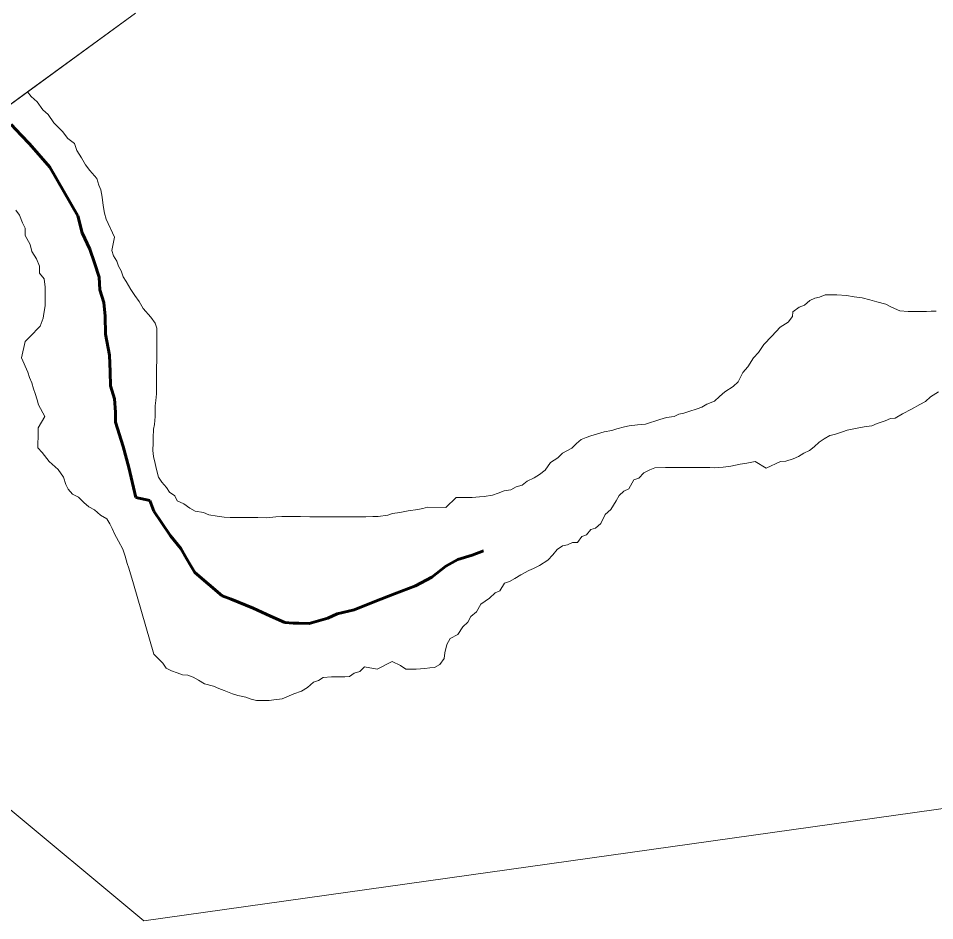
# Model space of a CAD drawing. Extents: x 553962 to 842807, y 8883888 to 9032388.
# Drawn here: x 804603.7 to 804986.4, y 9014532 to 9014908.8 of the extents above; entities that cross this region are included whole.
import ezdxf

# ---------------------------------------------------------------- set-up
doc = ezdxf.new("R2010")
doc.units = 0
doc.header["$LTSCALE"] = 200
doc.linetypes.add('LONG_DASH_SHORT_DASH', pattern=[9.9, 6, -1.2, 1.5, -1.2])
doc.layers.add('1', color=7, linetype='Continuous', lineweight=13)

msp = doc.modelspace()

# ---------------------------------------------------------------- linework, layer by layer
at = {"layer": '1'}
msp.add_line((804533.1, 9014823.8), (804652.6, 9014911), dxfattribs=at)
msp.add_line((804533.1, 9014823.8), (804652.6, 9014911), dxfattribs=at)
for points in [[(805531, 9014654.6), (804656.1, 9014532), (803479.2, 9015509.3), (802603.2, 9015624.2), (801222.1, 9016866), (800600.9, 9016813.5), (800076, 9017128.6), (799586.1, 9016682.2), (799446.1, 9016839.8), (799239.9, 9016805.7), (799493.9, 9017205.2), (799626.2, 9018219.6), (800434.5, 9018637.8), (800970.4, 9019689.3), (802445.9, 9020169.8), (804093.6, 9022119.5), (804177.1, 9022982.9)], [(804648.7, 9014798.9), (804647.5, 9014800.9), (804646.7, 9014803.4), (804645.5, 9014805.4), (804644.8, 9014807.4), (804643.5, 9014809.7), (804642.8, 9014811.9), (804643.8, 9014817.4), (804640.4, 9014825), (804639.7, 9014827.5), (804639.2, 9014830.7), (804638.7, 9014834.2), (804638.2, 9014837.2), (804637.3, 9014839.2), (804636.5, 9014842), (804633.6, 9014845.3), (804631.8, 9014847.6), (804630.1, 9014850.6), (804628.1, 9014853.6), (804627.1, 9014856.6), (804624.4, 9014858.6), (804622.2, 9014861.6), (804618.5, 9014865.2), (804616.2, 9014868.7), (804614, 9014870.7), (804611.5, 9014874), (804609, 9014876.2), (804607.5, 9014878.1), (804652.6, 9014911)], [(804577.2, 9014856), (804607.5, 9014878.1)], [(804577.2, 9014856), (804607.5, 9014878.1)], [(804607.5, 9014878.1), (804609, 9014876.2), (804611.5, 9014874), (804614, 9014870.7), (804616.2, 9014868.7), (804618.5, 9014865.2), (804622.2, 9014861.6), (804624.4, 9014858.6), (804627.1, 9014856.6), (804628.1, 9014853.6), (804630.1, 9014850.6), (804631.8, 9014847.6), (804633.6, 9014845.3), (804636.5, 9014842), (804637.3, 9014839.2), (804638.2, 9014837.2), (804638.7, 9014834.2), (804639.2, 9014830.7), (804639.7, 9014827.5), (804640.4, 9014825), (804643.8, 9014817.4), (804642.8, 9014811.9), (804643.5, 9014809.7), (804644.8, 9014807.4), (804645.5, 9014805.4), (804646.7, 9014803.4), (804647.5, 9014800.9), (804648.7, 9014798.9)], [(804607.5, 9014878.1), (804609, 9014876.2), (804611.5, 9014874), (804614, 9014870.7), (804616.2, 9014868.7), (804618.5, 9014865.2), (804622.2, 9014861.6), (804624.4, 9014858.6), (804627.1, 9014856.6), (804628.1, 9014853.6), (804630.1, 9014850.6), (804631.8, 9014847.6), (804633.6, 9014845.3), (804636.5, 9014842), (804637.3, 9014839.2), (804638.2, 9014837.2), (804638.7, 9014834.2), (804639.2, 9014830.7), (804639.7, 9014827.5), (804640.4, 9014825), (804643.8, 9014817.4), (804642.8, 9014811.9), (804643.5, 9014809.7), (804644.8, 9014807.4), (804645.5, 9014805.4), (804646.7, 9014803.4), (804647.5, 9014800.9), (804648.7, 9014798.9)], [(804608.5, 9014775.8), (804612.8, 9014780.3), (804614.1, 9014783.6), (804614.3, 9014785.6), (804614.9, 9014788.8), (804614.9, 9014791.6), (804614.9, 9014793.8), (804614.9, 9014796.6), (804614.5, 9014800.1), (804612.5, 9014802.4), (804612.5, 9014805.4), (804611.3, 9014808.4), (804609.3, 9014811.4), (804608.6, 9014814.4), (804606.6, 9014818.2), (804606.6, 9014821.2), (804605.4, 9014823.4), (804604.2, 9014826.7), (804602.7, 9014828.7)], [(804608.5, 9014775.8), (804612.8, 9014780.3), (804614.1, 9014783.6), (804614.3, 9014785.6), (804614.9, 9014788.8), (804614.9, 9014791.6), (804614.9, 9014793.8), (804614.9, 9014796.6), (804614.5, 9014800.1), (804612.5, 9014802.4), (804612.5, 9014805.4), (804611.3, 9014808.4), (804609.3, 9014811.4), (804608.6, 9014814.4), (804606.6, 9014818.2), (804606.6, 9014821.2), (804605.4, 9014823.4), (804604.2, 9014826.7), (804602.7, 9014828.7)], [(804648.7, 9014798.9), (804650.7, 9014795.6), (804652.4, 9014793.1), (804654.2, 9014790.6), (804655.9, 9014787.6), (804659.1, 9014784), (804660.8, 9014781.5), (804661.6, 9014779.5), (804661.6, 9014776.2), (804661.5, 9014771), (804661.5, 9014768), (804661.5, 9014766), (804661.4, 9014763), (804661.4, 9014760.2), (804661.4, 9014757.2), (804661.4, 9014755.2), (804661.4, 9014752), (804661.1, 9014749.2), (804660.8, 9014747), (804660.8, 9014744.7), (804660.8, 9014742.5), (804660.5, 9014739.2), (804660.2, 9014737.2), (804660, 9014733.7), (804660, 9014731.5), (804659.9, 9014728.4), (804660.2, 9014725.9), (804660.9, 9014722.9), (804661.4, 9014720.4), (804662.3, 9014717.2), (804663.6, 9014715.2), (804665.6, 9014712.9), (804666.8, 9014710.9), (804669, 9014709.4), (804670, 9014707.3), (804672.8, 9014706.1), (804675.3, 9014704.3), (804677.5, 9014703), (804681, 9014702.5), (804683.2, 9014701.5), (804686.7, 9014701), (804689.7, 9014700.5), (804692.2, 9014700.4), (804694.2, 9014700.4), (804697.7, 9014700.4), (804699.7, 9014700.4), (804703.7, 9014700.4), (804707.5, 9014700.3), (804711.2, 9014700.6), (804713.7, 9014700.8), (804718.8, 9014700.8), (804721.5, 9014700.8), (804725.5, 9014700.7), (804729, 9014700.7), (804732.2, 9014700.7), (804735.2, 9014700.7), (804739, 9014700.6), (804741, 9014700.6), (804744.8, 9014700.6), (804748.8, 9014700.6), (804751.8, 9014700.8), (804754, 9014700.8), (804758, 9014701.3), (804760, 9014702), (804763, 9014702.5), (804766.5, 9014703.2), (804770.5, 9014703.7), (804772.6, 9014704.2), (804774.6, 9014704.7), (804782.3, 9014704.6), (804786.6, 9014708.8), (804788.8, 9014708.8), (804791.1, 9014708.8), (804793.3, 9014708.8), (804796.3, 9014709), (804798.3, 9014709.2), (804801.8, 9014709.7), (804804.1, 9014710.5), (804806.6, 9014711.5), (804809.4, 9014711.9), (804811.6, 9014713.2), (804814.1, 9014713.9), (804816.2, 9014715.6), (804819.2, 9014716.9), (804821.4, 9014718.4), (804823.7, 9014720.1), (804826, 9014723.3), (804829, 9014725.3), (804831, 9014727.3), (804834.8, 9014729.3), (804836.8, 9014731.3), (804838.8, 9014733), (804840.8, 9014733.8), (804842.8, 9014734.5), (804845.1, 9014735.2), (804848.3, 9014736.2), (804851.6, 9014736.7), (804853.6, 9014737.4), (804856.8, 9014738.2), (804858.8, 9014738.6), (804862.3, 9014739.1)], [(804648.7, 9014798.9), (804650.7, 9014795.6), (804652.4, 9014793.1), (804654.2, 9014790.6), (804655.9, 9014787.6), (804659.1, 9014784), (804660.8, 9014781.5), (804661.6, 9014779.5), (804661.6, 9014776.2), (804661.5, 9014771), (804661.5, 9014768), (804661.5, 9014766), (804661.4, 9014763), (804661.4, 9014760.2), (804661.4, 9014757.2), (804661.4, 9014755.2), (804661.4, 9014752), (804661.1, 9014749.2), (804660.8, 9014747), (804660.8, 9014744.7), (804660.8, 9014742.5), (804660.5, 9014739.2), (804660.2, 9014737.2), (804660, 9014733.7), (804660, 9014731.5), (804659.9, 9014728.4), (804660.2, 9014725.9), (804660.9, 9014722.9), (804661.4, 9014720.4), (804662.3, 9014717.2), (804663.6, 9014715.2), (804665.6, 9014712.9), (804666.8, 9014710.9), (804669, 9014709.4), (804670, 9014707.3), (804672.8, 9014706.1), (804675.3, 9014704.3), (804677.5, 9014703), (804681, 9014702.5), (804683.2, 9014701.5), (804686.7, 9014701), (804689.7, 9014700.5), (804692.2, 9014700.4), (804694.2, 9014700.4), (804697.7, 9014700.4), (804699.7, 9014700.4), (804703.7, 9014700.4), (804707.5, 9014700.3), (804711.2, 9014700.6), (804713.7, 9014700.8), (804718.8, 9014700.8), (804721.5, 9014700.8), (804725.5, 9014700.7), (804729, 9014700.7), (804732.2, 9014700.7), (804735.2, 9014700.7), (804739, 9014700.6), (804741, 9014700.6), (804744.8, 9014700.6), (804748.8, 9014700.6), (804751.8, 9014700.8), (804754, 9014700.8), (804758, 9014701.3), (804760, 9014702), (804763, 9014702.5), (804766.5, 9014703.2), (804770.5, 9014703.7), (804772.6, 9014704.2), (804774.6, 9014704.7), (804782.3, 9014704.6), (804786.6, 9014708.8), (804788.8, 9014708.8), (804791.1, 9014708.8), (804793.3, 9014708.8), (804796.3, 9014709), (804798.3, 9014709.2), (804801.8, 9014709.7), (804804.1, 9014710.5), (804806.6, 9014711.5), (804809.4, 9014711.9), (804811.6, 9014713.2), (804814.1, 9014713.9), (804816.2, 9014715.6), (804819.2, 9014716.9), (804821.4, 9014718.4), (804823.7, 9014720.1), (804826, 9014723.3), (804829, 9014725.3), (804831, 9014727.3), (804834.8, 9014729.3), (804836.8, 9014731.3), (804838.8, 9014733), (804840.8, 9014733.8), (804842.8, 9014734.5), (804845.1, 9014735.2), (804848.3, 9014736.2), (804851.6, 9014736.7), (804853.6, 9014737.4), (804856.8, 9014738.2), (804858.8, 9014738.6), (804862.3, 9014739.1)], [(804862.3, 9014739.1), (804858.8, 9014738.6), (804856.8, 9014738.2), (804853.6, 9014737.4), (804851.6, 9014736.7), (804848.3, 9014736.2), (804845.1, 9014735.2), (804842.8, 9014734.5), (804840.8, 9014733.8), (804838.8, 9014733), (804836.8, 9014731.3), (804834.8, 9014729.3), (804831, 9014727.3), (804829, 9014725.3), (804826, 9014723.3), (804823.7, 9014720.1), (804821.4, 9014718.4), (804819.2, 9014716.9), (804816.2, 9014715.6), (804814.1, 9014713.9), (804811.6, 9014713.2), (804809.4, 9014711.9), (804806.6, 9014711.5), (804804.1, 9014710.5), (804801.8, 9014709.7), (804798.3, 9014709.2), (804796.3, 9014709), (804793.3, 9014708.8), (804791.1, 9014708.8), (804788.8, 9014708.8), (804786.6, 9014708.8), (804782.3, 9014704.6), (804774.6, 9014704.7), (804772.6, 9014704.2), (804770.5, 9014703.7), (804766.5, 9014703.2), (804763, 9014702.5), (804760, 9014702), (804758, 9014701.3), (804754, 9014700.8), (804751.8, 9014700.8), (804748.8, 9014700.6), (804744.8, 9014700.6), (804741, 9014700.6), (804739, 9014700.6), (804735.2, 9014700.7), (804732.2, 9014700.7), (804729, 9014700.7), (804725.5, 9014700.7), (804721.5, 9014700.8), (804718.8, 9014700.8), (804713.7, 9014700.8), (804711.2, 9014700.6), (804707.5, 9014700.3), (804703.7, 9014700.4), (804699.7, 9014700.4), (804697.7, 9014700.4), (804694.2, 9014700.4), (804692.2, 9014700.4), (804689.7, 9014700.5), (804686.7, 9014701), (804683.2, 9014701.5), (804681, 9014702.5), (804677.5, 9014703), (804675.3, 9014704.3), (804672.8, 9014706.1), (804670, 9014707.3), (804669, 9014709.4), (804666.8, 9014710.9), (804665.6, 9014712.9), (804663.6, 9014715.2), (804662.3, 9014717.2), (804661.4, 9014720.4), (804660.9, 9014722.9), (804660.2, 9014725.9), (804659.9, 9014728.4), (804660, 9014731.5), (804660, 9014733.7), (804660.2, 9014737.2), (804660.5, 9014739.2), (804660.8, 9014742.5), (804660.8, 9014744.7), (804660.8, 9014747), (804661.1, 9014749.2), (804661.4, 9014752), (804661.4, 9014755.2), (804661.4, 9014757.2), (804661.4, 9014760.2), (804661.4, 9014763), (804661.5, 9014766), (804661.5, 9014768), (804661.5, 9014771), (804661.6, 9014776.2), (804661.6, 9014779.5), (804660.8, 9014781.5), (804659.1, 9014784), (804655.9, 9014787.6), (804654.2, 9014790.6), (804652.4, 9014793.1), (804650.7, 9014795.6), (804648.7, 9014798.9)], [(804862.3, 9014739.1), (804865.6, 9014739.3), (804871.6, 9014741.3), (804874.4, 9014742.1), (804877.6, 9014742.5), (804879.6, 9014743.5), (804881.7, 9014744), (804883.7, 9014744.7), (804887.2, 9014745.7), (804889.2, 9014746.5), (804891.2, 9014747.7), (804894.4, 9014748.9), (804896.5, 9014750.9), (804898.7, 9014752.9), (804902.2, 9014755.1), (804904.3, 9014757.1), (804906.3, 9014760.9), (804908.3, 9014763.3), (804910.8, 9014767.1), (804912.8, 9014769.3), (804915.1, 9014772.6), (804918.4, 9014776.1), (804921.9, 9014779.8), (804925.2, 9014782), (804927, 9014784.3), (804927.2, 9014786.3), (804929.8, 9014788.2), (804932, 9014789), (804934.3, 9014791), (804936.3, 9014792), (804938.3, 9014792.4), (804940.6, 9014793.4), (804943.6, 9014793.4), (804945.6, 9014793.4), (804949.6, 9014793.1), (804952.8, 9014792.6), (804956.1, 9014792.1), (804959.3, 9014791.3), (804962.3, 9014790.5), (804966, 9014789.5), (804968.3, 9014788.2), (804971.8, 9014786.7), (804975.3, 9014786.4), (804977.3, 9014786.4), (804979.3, 9014786.4), (804983, 9014786.4), (804985, 9014786.6), (804987, 9014786.6)], [(804862.3, 9014739.1), (804865.6, 9014739.3), (804871.6, 9014741.3), (804874.4, 9014742.1), (804877.6, 9014742.5), (804879.6, 9014743.5), (804881.7, 9014744), (804883.7, 9014744.7), (804887.2, 9014745.7), (804889.2, 9014746.5), (804891.2, 9014747.7), (804894.4, 9014748.9), (804896.5, 9014750.9), (804898.7, 9014752.9), (804902.2, 9014755.1), (804904.3, 9014757.1), (804906.3, 9014760.9), (804908.3, 9014763.3), (804910.8, 9014767.1), (804912.8, 9014769.3), (804915.1, 9014772.6), (804918.4, 9014776.1), (804921.9, 9014779.8), (804925.2, 9014782), (804927, 9014784.3), (804927.2, 9014786.3), (804929.8, 9014788.2), (804932, 9014789), (804934.3, 9014791), (804936.3, 9014792), (804938.3, 9014792.4), (804940.6, 9014793.4), (804943.6, 9014793.4), (804945.6, 9014793.4), (804949.6, 9014793.1), (804952.8, 9014792.6), (804956.1, 9014792.1), (804959.3, 9014791.3), (804962.3, 9014790.5), (804966, 9014789.5), (804968.3, 9014788.2), (804971.8, 9014786.7), (804975.3, 9014786.4), (804977.3, 9014786.4), (804979.3, 9014786.4), (804983, 9014786.4), (804985, 9014786.6), (804987, 9014786.6)], [(804987, 9014786.6), (804985, 9014786.6), (804983, 9014786.4), (804979.3, 9014786.4), (804977.3, 9014786.4), (804975.3, 9014786.4), (804971.8, 9014786.7), (804968.3, 9014788.2), (804966, 9014789.5), (804962.3, 9014790.5), (804959.3, 9014791.3), (804956.1, 9014792.1), (804952.8, 9014792.6), (804949.6, 9014793.1), (804945.6, 9014793.4), (804943.6, 9014793.4), (804940.6, 9014793.4), (804938.3, 9014792.4), (804936.3, 9014792), (804934.3, 9014791), (804932, 9014789), (804929.8, 9014788.2), (804927.2, 9014786.3), (804927, 9014784.3), (804925.2, 9014782), (804921.9, 9014779.8), (804918.4, 9014776.1), (804915.1, 9014772.6), (804912.8, 9014769.3), (804910.8, 9014767.1), (804908.3, 9014763.3), (804906.3, 9014760.9), (804904.3, 9014757.1), (804902.2, 9014755.1), (804898.7, 9014752.9), (804896.5, 9014750.9), (804894.4, 9014748.9), (804891.2, 9014747.7), (804889.2, 9014746.5), (804887.2, 9014745.7), (804883.7, 9014744.7), (804881.7, 9014744), (804879.6, 9014743.5), (804877.6, 9014742.5), (804874.4, 9014742.1), (804871.6, 9014741.3), (804865.6, 9014739.3), (804862.3, 9014739.1)], [(804672.2, 9014634.7), (804670, 9014635.5), (804667.7, 9014636.3), (804665.5, 9014637.5), (804664, 9014639.5), (804660.3, 9014643.3), (804651.8, 9014672.7), (804649.8, 9014679.2), (804649.1, 9014681.2), (804648.3, 9014684.2), (804647.4, 9014687.2), (804645.6, 9014690.5), (804643.9, 9014693.5), (804642.9, 9014695.8), (804641.9, 9014697.8), (804640.7, 9014699.8), (804638, 9014701.3), (804635.5, 9014703.6), (804633.2, 9014704.8), (804631, 9014706.6), (804628.8, 9014708.9), (804626.3, 9014710.1), (804624.5, 9014712.2), (804623.6, 9014714.2), (804622.6, 9014717.2), (804620.3, 9014720.4), (804616.6, 9014723.7), (804613.7, 9014727.5), (804611.9, 9014729.5), (804611.9, 9014731.5), (804612, 9014733.8), (804612, 9014735.8), (804612, 9014737.8), (804614.8, 9014742.5), (804612.1, 9014747.5), (804611.6, 9014749.5), (804610.8, 9014752.1), (804610.1, 9014754.1), (804609.4, 9014756.6), (804608.4, 9014758.8), (804607.7, 9014761.1), (804605, 9014767.1), (804606.5, 9014773.9), (804608.5, 9014775.8)], [(804672.2, 9014634.7), (804670, 9014635.5), (804667.7, 9014636.3), (804665.5, 9014637.5), (804664, 9014639.5), (804660.3, 9014643.3), (804651.8, 9014672.7), (804649.8, 9014679.2), (804649.1, 9014681.2), (804648.3, 9014684.2), (804647.4, 9014687.2), (804645.6, 9014690.5), (804643.9, 9014693.5), (804642.9, 9014695.8), (804641.9, 9014697.8), (804640.7, 9014699.8), (804638, 9014701.3), (804635.5, 9014703.6), (804633.2, 9014704.8), (804631, 9014706.6), (804628.8, 9014708.9), (804626.3, 9014710.1), (804624.5, 9014712.2), (804623.6, 9014714.2), (804622.6, 9014717.2), (804620.3, 9014720.4), (804616.6, 9014723.7), (804613.7, 9014727.5), (804611.9, 9014729.5), (804611.9, 9014731.5), (804612, 9014733.8), (804612, 9014735.8), (804612, 9014737.8), (804614.8, 9014742.5), (804612.1, 9014747.5), (804611.6, 9014749.5), (804610.8, 9014752.1), (804610.1, 9014754.1), (804609.4, 9014756.6), (804608.4, 9014758.8), (804607.7, 9014761.1), (804605, 9014767.1), (804606.5, 9014773.9), (804608.5, 9014775.8)], [(804988, 9014752.8), (804984.7, 9014750.8), (804982.5, 9014748.8), (804980.2, 9014747.6), (804976.7, 9014745.6), (804972.9, 9014743.7), (804969.9, 9014741.9), (804967.9, 9014741.7), (804965.7, 9014740.7), (804962.4, 9014739.7), (804960.1, 9014738.7), (804956.9, 9014738.2), (804953.4, 9014737.5), (804949.9, 9014736.8), (804947.9, 9014736.1), (804944.6, 9014735.1), (804942.6, 9014734.6), (804940.3, 9014733.3), (804938.1, 9014731.9), (804936.1, 9014729.9), (804934.1, 9014728.4), (804931.8, 9014727.2), (804929.5, 9014725.9)], [(804988, 9014752.8), (804984.7, 9014750.8), (804982.5, 9014748.8), (804980.2, 9014747.6), (804976.7, 9014745.6), (804972.9, 9014743.7), (804969.9, 9014741.9), (804967.9, 9014741.7), (804965.7, 9014740.7), (804962.4, 9014739.7), (804960.1, 9014738.7), (804956.9, 9014738.2), (804953.4, 9014737.5), (804949.9, 9014736.8), (804947.9, 9014736.1), (804944.6, 9014735.1), (804942.6, 9014734.6), (804940.3, 9014733.3), (804938.1, 9014731.9), (804936.1, 9014729.9), (804934.1, 9014728.4), (804931.8, 9014727.2), (804929.5, 9014725.9)], [(804929.5, 9014725.9), (804927.3, 9014724.9), (804924.3, 9014723.9), (804922, 9014723.7), (804916, 9014721), (804911.5, 9014723.8), (804908, 9014723.1), (804905.2, 9014722.6), (804901.2, 9014721.8), (804898, 9014721.4), (804894.5, 9014721.1), (804892.5, 9014721.2), (804890.2, 9014721.2), (804886.7, 9014721.2), (804883, 9014721.2), (804880.5, 9014721.2), (804877, 9014721.2), (804874, 9014721.3), (804869.5, 9014721.1), (804867.5, 9014720.3), (804865, 9014719.1), (804862.9, 9014716.8), (804860.7, 9014716.1), (804858.7, 9014712.4), (804856.6, 9014711.4), (804854.6, 9014709.6), (804853.4, 9014707.4), (804851.1, 9014703.7), (804848.8, 9014701.7), (804847, 9014697.9), (804844.8, 9014695.9), (804842.8, 9014695.4), (804841, 9014693.2), (804839, 9014692.5), (804837.2, 9014690), (804835.2, 9014690), (804833, 9014689), (804831, 9014688.5), (804828.7, 9014687), (804826.9, 9014684.8), (804824.9, 9014682.5), (804821.4, 9014680.3), (804818.9, 9014679.1), (804816.9, 9014678.3), (804813.6, 9014676.4), (804811.1, 9014674.9), (804808.8, 9014673.6), (804806.8, 9014672.9), (804804.8, 9014669.7), (804802.8, 9014668.9), (804800.5, 9014666.7), (804796.8, 9014664.2), (804795, 9014661), (804792.7, 9014659), (804791.4, 9014656.7), (804789.4, 9014654.7), (804787.2, 9014651.5), (804784.1, 9014649.8), (804782.6, 9014647.3), (804781.8, 9014643.8), (804781.6, 9014641.5), (804779.8, 9014639), (804777.5, 9014637.8), (804775.5, 9014637.6), (804773.5, 9014637.3), (804769.8, 9014637.1), (804767.8, 9014637.1), (804765.5, 9014637.1), (804763.3, 9014638.6), (804759.8, 9014640.2), (804753.5, 9014637), (804748.3, 9014638), (804746.3, 9014636), (804744, 9014635.3), (804742, 9014634), (804740, 9014633.8), (804736.7, 9014633.8), (804734.5, 9014633.8), (804731, 9014633.6), (804729, 9014632.3), (804727, 9014631.6), (804724.5, 9014629.4), (804721.9, 9014627.9), (804718.7, 9014626.7), (804713.9, 9014624.7), (804710.4, 9014624.2), (804708.4, 9014624), (804706.4, 9014624), (804703.2, 9014624), (804700.9, 9014624.5), (804698.7, 9014625.3), (804695.4, 9014626.1), (804693.2, 9014626.8), (804689.7, 9014628.1), (804687.4, 9014628.9), (804685.2, 9014629.9), (804681.5, 9014630.9), (804679, 9014632.4), (804676.7, 9014633.7), (804674.5, 9014634.5), (804672.2, 9014634.7)], [(804929.5, 9014725.9), (804927.3, 9014724.9), (804924.3, 9014723.9), (804922, 9014723.7), (804916, 9014721), (804911.5, 9014723.8), (804908, 9014723.1), (804905.2, 9014722.6), (804901.2, 9014721.8), (804898, 9014721.4), (804894.5, 9014721.1), (804892.5, 9014721.2), (804890.2, 9014721.2), (804886.7, 9014721.2), (804883, 9014721.2), (804880.5, 9014721.2), (804877, 9014721.2), (804874, 9014721.3), (804869.5, 9014721.1), (804867.5, 9014720.3), (804865, 9014719.1), (804862.9, 9014716.8), (804860.7, 9014716.1), (804858.7, 9014712.4), (804856.6, 9014711.4), (804854.6, 9014709.6), (804853.4, 9014707.4), (804851.1, 9014703.7), (804848.8, 9014701.7), (804847, 9014697.9), (804844.8, 9014695.9), (804842.8, 9014695.4), (804841, 9014693.2), (804839, 9014692.5), (804837.2, 9014690), (804835.2, 9014690), (804833, 9014689), (804831, 9014688.5), (804828.7, 9014687), (804826.9, 9014684.8), (804824.9, 9014682.5), (804821.4, 9014680.3), (804818.9, 9014679.1), (804816.9, 9014678.3), (804813.6, 9014676.4), (804811.1, 9014674.9), (804808.8, 9014673.6), (804806.8, 9014672.9), (804804.8, 9014669.7), (804802.8, 9014668.9), (804800.5, 9014666.7), (804796.8, 9014664.2), (804795, 9014661), (804792.7, 9014659), (804791.4, 9014656.7), (804789.4, 9014654.7), (804787.2, 9014651.5), (804784.1, 9014649.8), (804782.6, 9014647.3), (804781.8, 9014643.8), (804781.6, 9014641.5), (804779.8, 9014639), (804777.5, 9014637.8), (804775.5, 9014637.6), (804773.5, 9014637.3), (804769.8, 9014637.1), (804767.8, 9014637.1), (804765.5, 9014637.1), (804763.3, 9014638.6), (804759.8, 9014640.2), (804753.5, 9014637), (804748.3, 9014638), (804746.3, 9014636), (804744, 9014635.3), (804742, 9014634), (804740, 9014633.8), (804736.7, 9014633.8), (804734.5, 9014633.8), (804731, 9014633.6), (804729, 9014632.3), (804727, 9014631.6), (804724.5, 9014629.4), (804721.9, 9014627.9), (804718.7, 9014626.7), (804713.9, 9014624.7), (804710.4, 9014624.2), (804708.4, 9014624), (804706.4, 9014624), (804703.2, 9014624), (804700.9, 9014624.5), (804698.7, 9014625.3), (804695.4, 9014626.1), (804693.2, 9014626.8), (804689.7, 9014628.1), (804687.4, 9014628.9), (804685.2, 9014629.9), (804681.5, 9014630.9), (804679, 9014632.4), (804676.7, 9014633.7), (804674.5, 9014634.5), (804672.2, 9014634.7)]]:
    msp.add_lwpolyline(points, dxfattribs=at)
at = {"layer": '1', "linetype": 'LONG_DASH_SHORT_DASH', "lineweight": 60}
for points in [[(804769.6, 9014671.9), (804760.8, 9014668.5), (804752.6, 9014665.3), (804744, 9014661.8), (804736.8, 9014660.1), (804733, 9014658.4), (804725.2, 9014656.1), (804720.8, 9014656.2), (804718.5, 9014656.2), (804715, 9014656.5), (804709, 9014659.2), (804701.8, 9014662.5), (804692.6, 9014666.3), (804688.8, 9014667.6), (804677.4, 9014677.4), (804675.7, 9014680.2), (804673.9, 9014683.2), (804671.5, 9014687.5), (804667.2, 9014692.7), (804663.5, 9014698.3), (804660.3, 9014703), (804658.6, 9014707.5), (804652.8, 9014708.8), (804649.9, 9014721.3), (804647.5, 9014730.1), (804644.3, 9014740.2), (804644.3, 9014744.4), (804643.9, 9014749.9), (804642.2, 9014755.4), (804642, 9014761.2), (804641.8, 9014768.2), (804640.1, 9014777), (804639.9, 9014784.5), (804639.4, 9014790.2), (804637.7, 9014795.5), (804637.5, 9014800.8), (804635.5, 9014806.8), (804633.6, 9014812.5), (804630.3, 9014819.3), (804628.6, 9014826.3), (804616.8, 9014846.7), (804608.3, 9014856.5), (804604.9, 9014860), (804600.7, 9014864.5)], [(804769.6, 9014671.9), (804760.8, 9014668.5), (804752.6, 9014665.3), (804744, 9014661.8), (804736.8, 9014660.1), (804733, 9014658.4), (804725.2, 9014656.1), (804720.8, 9014656.2), (804718.5, 9014656.2), (804715, 9014656.5), (804709, 9014659.2), (804701.8, 9014662.5), (804692.6, 9014666.3), (804688.8, 9014667.6), (804677.4, 9014677.4), (804675.7, 9014680.2), (804673.9, 9014683.2), (804671.5, 9014687.5), (804667.2, 9014692.7), (804663.5, 9014698.3), (804660.3, 9014703), (804658.6, 9014707.5), (804652.8, 9014708.8), (804649.9, 9014721.3), (804647.5, 9014730.1), (804644.3, 9014740.2), (804644.3, 9014744.4), (804643.9, 9014749.9), (804642.2, 9014755.4), (804642, 9014761.2), (804641.8, 9014768.2), (804640.1, 9014777), (804639.9, 9014784.5), (804639.4, 9014790.2), (804637.7, 9014795.5), (804637.5, 9014800.8), (804635.5, 9014806.8), (804633.6, 9014812.5), (804630.3, 9014819.3), (804628.6, 9014826.3), (804616.8, 9014846.7), (804608.3, 9014856.5), (804604.9, 9014860), (804600.7, 9014864.5)], [(804798, 9014686.5), (804793.2, 9014684.6), (804787.2, 9014682.8), (804782.2, 9014680.1), (804776.4, 9014675.4), (804769.6, 9014671.9)], [(804798, 9014686.5), (804793.2, 9014684.6), (804787.2, 9014682.8), (804782.2, 9014680.1), (804776.4, 9014675.4), (804769.6, 9014671.9)]]:
    msp.add_lwpolyline(points, dxfattribs=at)

doc.saveas('drawing.dxf')
